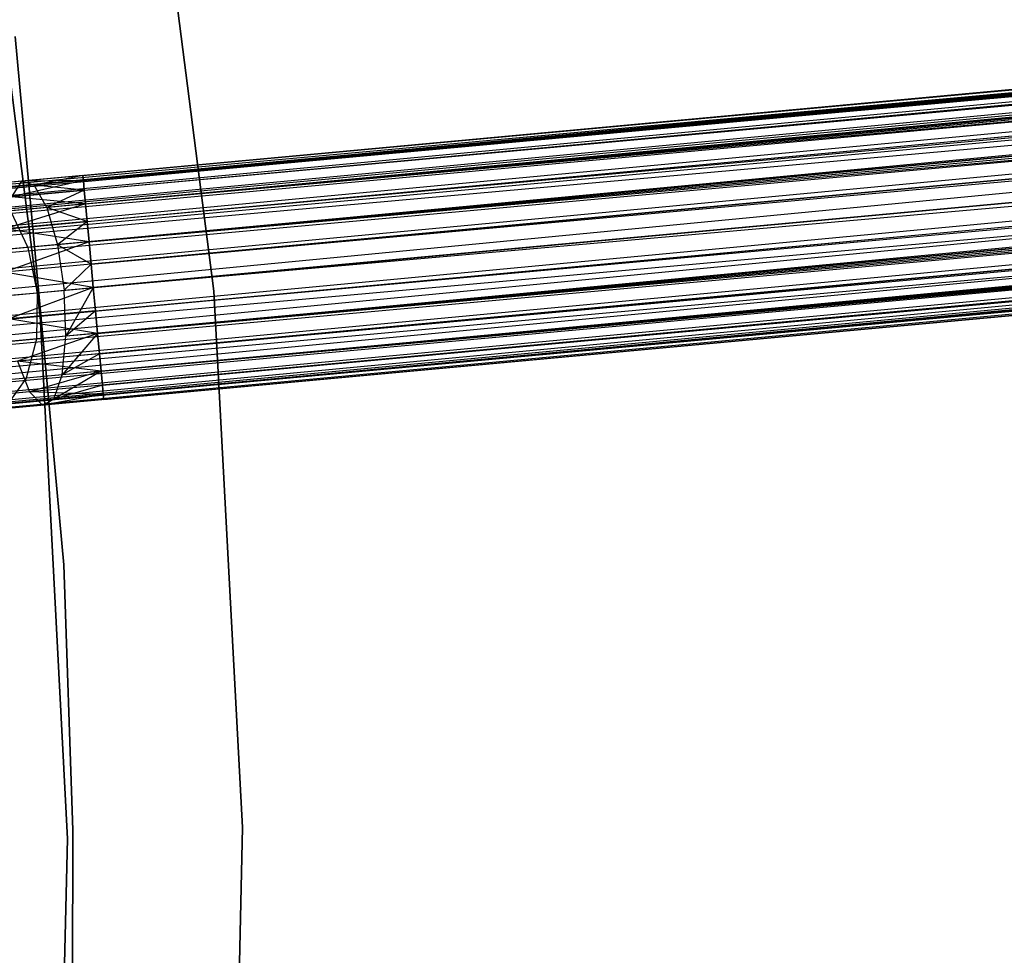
# Model space of a CAD drawing. Extents: x -189 to 189, y -189 to 189.
# Tile 491 of 591: x 61.54 to 70.24, y -0.13 to 8.14. Entities that reach past the tile are written whole.
import ezdxf

# ---------------------------------------------------------------- set-up
doc = ezdxf.new("R2010")
doc.units = 0
doc.header["$LTSCALE"] = 25.4
doc.layers.get('0').update_dxf_attribs({"linetype": 'CONTINUOUS'})

# ---------------------------------------------------------------- blocks, each defined once
blk = doc.blocks.new('CAMELEON-KENAI-C-12244_STL')
at = {"color": 0}
for p, q in [((167.686, 16.5451, -9.3955), (42.9786, 4.9893, -9.3955)), ((167.686, 16.5451, -9.3955), (42.9786, 4.9893, -9.6045)), ((167.686, 16.5451, -9.3955), (42.9786, 4.9893, -9.3955)), ((167.686, 16.5451, -9.3955), (42.9786, 4.9893, -9.6045)), ((167.686, 16.5451, -9.3955), (42.9826, 4.946, -9.809)), ((167.686, 16.5451, -9.3955), (42.9826, 4.946, -9.809)), ((167.69, 16.5019, -9.809), (42.9826, 4.946, -9.809)), ((167.69, 16.5019, -9.809), (42.9826, 4.946, -9.809)), ((167.69, 16.5019, -9.809), (42.9904, 4.8613, -10)), ((167.69, 16.5019, -9.809), (42.9904, 4.8613, -10)), ((167.69, 16.5019, -9.809), (43.0018, 4.739, -10.1691)), ((167.69, 16.5019, -9.809), (43.0018, 4.739, -10.1691)), ((167.6978, 16.4172, -9), (42.9786, 4.9893, -9.3955)), ((167.6978, 16.4172, -9), (42.9786, 4.9893, -9.3955)), ((167.6978, 16.4172, -9), (42.9826, 4.946, -9.191)), ((167.6978, 16.4172, -9), (42.9826, 4.946, -9.191)), ((42.9904, 4.8613, -9), (167.6978, 16.4172, -9)), ((42.9904, 4.8613, -9), (167.6978, 16.4172, -9)), ((43.0018, 4.739, -8.8309), (167.6978, 16.4172, -9)), ((43.0018, 4.739, -8.8309), (167.6978, 16.4172, -9)), ((167.7092, 16.2948, -10.1691), (43.0018, 4.739, -10.1691)), ((167.7092, 16.2948, -10.1691), (43.0018, 4.739, -10.1691)), ((167.7092, 16.2948, -10.1691), (43.0161, 4.5843, -10.309)), ((167.7092, 16.2948, -10.1691), (43.0161, 4.5843, -10.309)), ((43.0018, 4.739, -8.8309), (167.7235, 16.1401, -8.691)), ((43.0018, 4.739, -8.8309), (167.7235, 16.1401, -8.691)), ((43.0161, 4.5843, -8.691), (167.7235, 16.1401, -8.691)), ((43.0161, 4.5843, -8.691), (167.7235, 16.1401, -8.691)), ((167.7402, 15.9599, -10.4135), (43.0161, 4.5843, -10.309)), ((167.7402, 15.9599, -10.4135), (43.0161, 4.5843, -10.309)), ((167.7402, 15.9599, -10.4135), (43.0328, 4.404, -10.4135)), ((167.7402, 15.9599, -10.4135), (43.0328, 4.404, -10.4135)), ((43.0512, 4.206, -10.4781), (167.7402, 15.9599, -10.4135)), ((43.0512, 4.206, -10.4781), (167.7402, 15.9599, -10.4135)), ((43.0703, 3.999, -10.5), (167.7402, 15.9599, -10.4135)), ((43.0703, 3.999, -10.5), (167.7402, 15.9599, -10.4135)), ((43.0161, 4.5843, -8.691), (167.7585, 15.7619, -8.5219)), ((43.0161, 4.5843, -8.691), (167.7585, 15.7619, -8.5219)), ((43.0328, 4.404, -8.5864), (167.7585, 15.7619, -8.5219)), ((43.0328, 4.404, -8.5864), (167.7585, 15.7619, -8.5219)), ((167.7585, 15.7619, -8.5219), (43.0512, 4.206, -8.5219)), ((167.7585, 15.7619, -8.5219), (43.0512, 4.206, -8.5219)), ((62.0967, 6.7609, -159.6045), (160.0268, 15.8354, -159.6045)), ((62.0967, 6.7609, -159.6045), (160.0268, 15.8354, -159.6045)), ((62.0967, 6.7609, -159.6045), (160.0309, 15.7921, -159.191)), ((62.0967, 6.7609, -159.6045), (160.0309, 15.7921, -159.191)), ((62.0967, 6.7609, -159.3955), (160.0309, 15.7921, -159.191)), ((62.0967, 6.7609, -159.3955), (160.0309, 15.7921, -159.191)), ((62.1007, 6.7176, -159.809), (160.0268, 15.8354, -159.6045)), ((62.1007, 6.7176, -159.809), (160.0268, 15.8354, -159.6045)), ((62.1007, 6.7176, -159.191), (160.0309, 15.7921, -159.191)), ((62.1007, 6.7176, -159.191), (160.0309, 15.7921, -159.191)), ((62.1007, 6.7176, -159.809), (160.0387, 15.7075, -160)), ((62.1007, 6.7176, -159.809), (160.0387, 15.7075, -160)), ((62.1085, 6.6329, -160), (160.0387, 15.7075, -160)), ((62.1085, 6.6329, -160), (160.0387, 15.7075, -160)), ((62.1199, 6.5105, -160.1691), (160.0387, 15.7075, -160)), ((62.1199, 6.5105, -160.1691), (160.0387, 15.7075, -160)), ((62.1007, 6.7176, -159.191), (160.05, 15.5851, -158.8309)), ((62.1007, 6.7176, -159.191), (160.05, 15.5851, -158.8309)), ((62.1085, 6.6329, -159), (160.05, 15.5851, -158.8309)), ((62.1085, 6.6329, -159), (160.05, 15.5851, -158.8309)), ((62.1199, 6.5105, -158.8309), (160.05, 15.5851, -158.8309)), ((62.1199, 6.5105, -158.8309), (160.05, 15.5851, -158.8309)), ((43.0703, 3.999, -8.5), (167.7777, 15.5549, -8.5)), ((43.0703, 3.999, -8.5), (167.7777, 15.5549, -8.5)), ((43.0703, 3.999, -10.5), (167.7777, 15.5549, -10.5)), ((43.0703, 3.999, -10.5), (167.7777, 15.5549, -10.5)), ((43.0895, 3.792, -10.4781), (167.7777, 15.5549, -10.5)), ((43.0895, 3.792, -10.4781), (167.7777, 15.5549, -10.5)), ((43.1079, 3.594, -10.4135), (167.7777, 15.5549, -10.5)), ((43.1079, 3.594, -10.4135), (167.7777, 15.5549, -10.5)), ((62.1199, 6.5105, -160.1691), (160.0644, 15.4304, -160.309)), ((62.1199, 6.5105, -160.1691), (160.0644, 15.4304, -160.309)), ((62.1342, 6.3558, -160.309), (160.0644, 15.4304, -160.309)), ((62.1342, 6.3558, -160.309), (160.0644, 15.4304, -160.309)), ((62.1509, 6.1756, -160.4135), (160.0644, 15.4304, -160.309)), ((62.1509, 6.1756, -160.4135), (160.0644, 15.4304, -160.309)), ((43.0895, 3.792, -8.5219), (167.7969, 15.3478, -8.5219)), ((43.0895, 3.792, -8.5219), (167.7969, 15.3478, -8.5219)), ((62.1199, 6.5105, -158.8309), (160.0811, 15.2501, -158.5865)), ((62.1199, 6.5105, -158.8309), (160.0811, 15.2501, -158.5865)), ((62.1342, 6.3558, -158.691), (160.0811, 15.2501, -158.5865)), ((62.1342, 6.3558, -158.691), (160.0811, 15.2501, -158.5865)), ((62.1509, 6.1756, -158.5865), (160.0811, 15.2501, -158.5865)), ((62.1509, 6.1756, -158.5865), (160.0811, 15.2501, -158.5865)), ((167.8153, 15.1499, -10.4135), (43.1079, 3.594, -10.4135)), ((167.8153, 15.1499, -10.4135), (43.1079, 3.594, -10.4135)), ((167.8153, 15.1499, -10.4135), (43.1246, 3.4137, -10.309)), ((167.8153, 15.1499, -10.4135), (43.1246, 3.4137, -10.309)), ((167.8153, 15.1499, -10.4135), (43.1389, 3.259, -10.1691)), ((167.8153, 15.1499, -10.4135), (43.1389, 3.259, -10.1691)), ((62.1509, 6.1756, -160.4135), (160.0994, 15.0522, -160.4781)), ((62.1509, 6.1756, -160.4135), (160.0994, 15.0522, -160.4781)), ((62.1693, 5.9776, -160.4781), (160.0994, 15.0522, -160.4781)), ((62.1693, 5.9776, -160.4781), (160.0994, 15.0522, -160.4781)), ((43.0895, 3.792, -8.5219), (167.832, 14.9696, -8.691)), ((43.0895, 3.792, -8.5219), (167.832, 14.9696, -8.691)), ((43.1079, 3.594, -8.5864), (167.832, 14.9696, -8.691)), ((43.1079, 3.594, -8.5864), (167.832, 14.9696, -8.691)), ((167.832, 14.9696, -8.691), (43.1246, 3.4137, -8.691)), ((167.832, 14.9696, -8.691), (43.1246, 3.4137, -8.691)), ((167.8463, 14.8149, -10.1691), (43.1389, 3.259, -10.1691)), ((167.8463, 14.8149, -10.1691), (43.1389, 3.259, -10.1691)), ((167.8463, 14.8149, -10.1691), (43.1503, 3.1367, -10)), ((167.8463, 14.8149, -10.1691), (43.1503, 3.1367, -10)), ((167.8463, 14.8149, -10.1691), (43.1581, 3.052, -9.809)), ((167.8463, 14.8149, -10.1691), (43.1581, 3.052, -9.809)), ((62.1509, 6.1756, -158.5865), (160.1186, 14.8451, -158.5)), ((62.1509, 6.1756, -158.5865), (160.1186, 14.8451, -158.5)), ((62.1693, 5.9776, -158.5219), (160.1186, 14.8451, -158.5)), ((62.1693, 5.9776, -158.5219), (160.1186, 14.8451, -158.5)), ((160.1186, 14.8451, -158.5), (62.1884, 5.7706, -158.5)), ((62.1884, 5.7706, -160.5), (160.1186, 14.8451, -160.5)), ((62.1884, 5.7706, -160.5), (160.1186, 14.8451, -160.5)), ((160.1186, 14.8451, -158.5), (62.1884, 5.7706, -158.5)), ((43.1246, 3.4137, -8.691), (167.8576, 14.6925, -9)), ((43.1246, 3.4137, -8.691), (167.8576, 14.6925, -9)), ((43.1389, 3.259, -8.8309), (167.8576, 14.6925, -9)), ((43.1389, 3.259, -8.8309), (167.8576, 14.6925, -9)), ((167.8576, 14.6925, -9), (43.1503, 3.1367, -9)), ((167.8576, 14.6925, -9), (43.1503, 3.1367, -9)), ((167.8576, 14.6925, -9), (43.1581, 3.052, -9.191)), ((167.8576, 14.6925, -9), (43.1581, 3.052, -9.191)), ((62.2076, 5.5635, -160.4781), (160.1378, 14.6381, -160.4781)), ((62.2076, 5.5635, -160.4781), (160.1378, 14.6381, -160.4781)), ((62.226, 5.3656, -160.4135), (160.1378, 14.6381, -160.4781)), ((62.226, 5.3656, -160.4135), (160.1378, 14.6381, -160.4781)), ((167.8655, 14.6079, -9.809), (43.1581, 3.052, -9.809)), ((167.8655, 14.6079, -9.809), (43.1581, 3.052, -9.809)), ((167.8695, 14.5646, -9.3955), (43.1581, 3.052, -9.191)), ((167.8695, 14.5646, -9.3955), (43.1581, 3.052, -9.191)), ((167.8655, 14.6079, -9.809), (43.1621, 3.0087, -9.6045)), ((167.8655, 14.6079, -9.809), (43.1621, 3.0087, -9.3955)), ((167.8655, 14.6079, -9.809), (43.1621, 3.0087, -9.6045)), ((167.8655, 14.6079, -9.809), (43.1621, 3.0087, -9.3955)), ((167.8695, 14.5646, -9.3955), (43.1621, 3.0087, -9.3955)), ((167.8695, 14.5646, -9.3955), (43.1621, 3.0087, -9.3955)), ((62.1884, 5.7706, -158.5), (160.1561, 14.4401, -158.5865)), ((62.1884, 5.7706, -158.5), (160.1561, 14.4401, -158.5865)), ((62.2076, 5.5635, -158.5219), (160.1561, 14.4401, -158.5865)), ((62.2076, 5.5635, -158.5219), (160.1561, 14.4401, -158.5865)), ((62.226, 5.3656, -158.5865), (160.1561, 14.4401, -158.5865)), ((62.226, 5.3656, -158.5865), (160.1561, 14.4401, -158.5865)), ((62.226, 5.3656, -160.4135), (160.1728, 14.2599, -160.309)), ((62.226, 5.3656, -160.4135), (160.1728, 14.2599, -160.309)), ((62.2427, 5.1853, -160.309), (160.1728, 14.2599, -160.309)), ((62.2427, 5.1853, -160.309), (160.1728, 14.2599, -160.309)), ((62.257, 5.0306, -160.1691), (160.1728, 14.2599, -160.309)), ((62.257, 5.0306, -160.1691), (160.1728, 14.2599, -160.309)), ((62.226, 5.3656, -158.5865), (160.1872, 14.1052, -158.8309)), ((62.226, 5.3656, -158.5865), (160.1872, 14.1052, -158.8309)), ((62.2427, 5.1853, -158.691), (160.1872, 14.1052, -158.8309)), ((62.2427, 5.1853, -158.691), (160.1872, 14.1052, -158.8309)), ((62.257, 5.0306, -158.8309), (160.1872, 14.1052, -158.8309)), ((62.257, 5.0306, -158.8309), (160.1872, 14.1052, -158.8309)), ((62.257, 5.0306, -160.1691), (160.1985, 13.9828, -160)), ((62.257, 5.0306, -160.1691), (160.1985, 13.9828, -160)), ((62.2684, 4.9082, -160), (160.1985, 13.9828, -160)), ((62.2684, 4.9082, -160), (160.1985, 13.9828, -160)), ((62.2762, 4.8236, -159.809), (160.1985, 13.9828, -160)), ((62.2762, 4.8236, -159.809), (160.1985, 13.9828, -160)), ((62.257, 5.0306, -158.8309), (160.2064, 13.8981, -159.191)), ((62.257, 5.0306, -158.8309), (160.2064, 13.8981, -159.191)), ((62.2684, 4.9082, -159), (160.2064, 13.8981, -159.191)), ((62.2684, 4.9082, -159), (160.2064, 13.8981, -159.191)), ((62.2762, 4.8236, -159.191), (160.2064, 13.8981, -159.191)), ((62.2762, 4.8236, -159.191), (160.2064, 13.8981, -159.191)), ((62.2762, 4.8236, -159.191), (160.2104, 13.8549, -159.6045)), ((62.2762, 4.8236, -159.191), (160.2104, 13.8549, -159.6045)), ((62.2762, 4.8236, -159.809), (160.2104, 13.8549, -159.6045)), ((62.2762, 4.8236, -159.809), (160.2104, 13.8549, -159.6045)), ((62.2802, 4.7803, -159.3955), (160.2104, 13.8549, -159.6045)), ((62.2802, 4.7803, -159.3955), (160.2104, 13.8549, -159.6045)), ((62.2802, 4.7803, -159.6045), (160.2104, 13.8549, -159.6045)), ((62.2802, 4.7803, -159.6045), (160.2104, 13.8549, -159.6045)), ((63.2551, 5.7383, -160.5), (62.649, 10.4482, -160.5)), ((62.649, 10.4482, -170), (63.2551, 5.7383, -170)), ((63.2551, 5.7383, -160.5), (62.649, 10.4482, -160.5)), ((62.649, 10.4482, -170), (63.2551, 5.7383, -170)), ((61.1328, 10.1165, -167), (61.7184, 5.5209, -167)), ((61.7184, 5.5209, -168), (61.1328, 10.1165, -168)), ((61.1328, 10.1165, -167), (61.7184, 5.5209, -167)), ((61.7184, 5.5209, -168), (61.1328, 10.1165, -168)), ((61.4976, 7.9906, -160.5), (61.9263, 3.3179, -160.5)), ((61.9263, 3.3179, -170), (61.4976, 7.9906, -170)), ((61.9263, 3.3179, -170), (61.4976, 7.9906, -170)), ((61.4976, 7.9906, -160.5), (61.9263, 3.3179, -160.5)), ((61.5543, 6.7106, -159.4672), (61.0489, 6.6638, -159.6774)), ((61.5543, 6.7106, -159.4672), (61.0489, 6.6638, -159.6774)), ((62.1007, 6.7176, -159.191), (61.4643, 6.5732, -159.0852)), ((62.1007, 6.7176, -159.191), (61.4643, 6.5732, -159.0852)), ((61.5543, 6.7106, -159.4672), (61.4643, 6.5732, -159.0852)), ((61.5543, 6.7106, -159.4672), (61.4643, 6.5732, -159.0852)), ((62.0967, 6.7609, -159.6045), (61.5543, 6.7106, -159.4672)), ((62.0967, 6.7609, -159.3955), (61.5543, 6.7106, -159.4672)), ((62.0967, 6.7609, -159.3955), (61.5543, 6.7106, -159.4672)), ((62.0967, 6.7609, -159.6045), (61.5543, 6.7106, -159.4672)), ((62.1007, 6.7176, -159.191), (61.5543, 6.7106, -159.4672)), ((62.1007, 6.7176, -159.191), (61.5543, 6.7106, -159.4672)), ((61.6649, 6.6772, -159.8666), (61.5543, 6.7106, -159.4672)), ((61.6649, 6.6772, -159.8666), (61.5543, 6.7106, -159.4672)), ((62.0967, 6.7609, -159.6045), (61.6649, 6.6772, -159.8666)), ((62.0967, 6.7609, -159.6045), (61.6649, 6.6772, -159.8666)), ((62.1007, 6.7176, -159.809), (61.6649, 6.6772, -159.8666)), ((62.1007, 6.7176, -159.809), (61.6649, 6.6772, -159.8666)), ((62.1007, 6.7176, -159.809), (62.0967, 6.7609, -159.6045)), ((62.0967, 6.7609, -159.3955), (62.1007, 6.7176, -159.191)), ((62.0967, 6.7609, -159.3955), (62.1007, 6.7176, -159.191)), ((62.1007, 6.7176, -159.809), (62.0967, 6.7609, -159.6045)), ((62.1085, 6.6329, -160), (62.1007, 6.7176, -159.809)), ((62.1007, 6.7176, -159.191), (62.1085, 6.6329, -159)), ((62.1007, 6.7176, -159.191), (62.1085, 6.6329, -159)), ((62.1085, 6.6329, -160), (62.1007, 6.7176, -159.809)), ((61.6649, 6.6772, -159.8666), (61.2588, 6.6396, -160.0356)), ((61.6649, 6.6772, -159.8666), (61.2588, 6.6396, -160.0356)), ((62.1085, 6.6329, -159), (61.4643, 6.5732, -159.0852)), ((62.1085, 6.6329, -159), (61.4643, 6.5732, -159.0852)), ((62.1085, 6.6329, -160), (61.6649, 6.6772, -159.8666)), ((62.1085, 6.6329, -160), (61.6649, 6.6772, -159.8666)), ((61.7769, 6.4788, -160.2145), (61.6649, 6.6772, -159.8666)), ((61.7769, 6.4788, -160.2145), (61.6649, 6.6772, -159.8666)), ((62.1085, 6.6329, -160), (61.7769, 6.4788, -160.2145)), ((62.1085, 6.6329, -160), (61.7769, 6.4788, -160.2145)), ((62.1199, 6.5105, -160.1691), (62.1085, 6.6329, -160)), ((62.1085, 6.6329, -159), (62.1199, 6.5105, -158.8309)), ((62.1085, 6.6329, -159), (62.1199, 6.5105, -158.8309)), ((62.1199, 6.5105, -160.1691), (62.1085, 6.6329, -160)), ((62.1199, 6.5105, -158.8309), (61.4643, 6.5732, -159.0852)), ((62.1199, 6.5105, -158.8309), (61.4643, 6.5732, -159.0852)), ((62.1199, 6.5105, -158.8309), (61.4103, 6.2888, -158.7867)), ((62.1199, 6.5105, -158.8309), (61.4103, 6.2888, -158.7867)), ((61.7769, 6.4788, -160.2145), (61.4573, 6.4491, -160.3474)), ((61.7769, 6.4788, -160.2145), (61.4573, 6.4491, -160.3474)), ((61.4573, 6.4491, -160.3474), (61.61, 6.1255, -160.5591)), ((61.4573, 6.4491, -160.3474), (61.61, 6.1255, -160.5591)), ((62.1199, 6.5105, -160.1691), (61.7769, 6.4788, -160.2145)), ((62.1199, 6.5105, -160.1691), (61.7769, 6.4788, -160.2145)), ((61.7769, 6.4788, -160.2145), (61.8709, 6.1496, -160.4506)), ((62.1342, 6.3558, -160.309), (61.7769, 6.4788, -160.2145)), ((62.1342, 6.3558, -160.309), (61.7769, 6.4788, -160.2145)), ((61.7769, 6.4788, -160.2145), (61.8709, 6.1496, -160.4506)), ((62.1342, 6.3558, -160.309), (62.1199, 6.5105, -160.1691)), ((62.1199, 6.5105, -158.8309), (62.1342, 6.3558, -158.691)), ((62.1199, 6.5105, -158.8309), (62.1342, 6.3558, -158.691)), ((62.1342, 6.3558, -160.309), (62.1199, 6.5105, -160.1691)), ((62.1342, 6.3558, -158.691), (61.4103, 6.2888, -158.7867)), ((62.1342, 6.3558, -158.691), (61.4103, 6.2888, -158.7867)), ((62.1342, 6.3558, -160.309), (61.8709, 6.1496, -160.4506)), ((62.1342, 6.3558, -160.309), (61.8709, 6.1496, -160.4506)), ((62.1509, 6.1756, -160.4135), (62.1342, 6.3558, -160.309)), ((62.1342, 6.3558, -158.691), (62.1509, 6.1756, -158.5865)), ((62.1342, 6.3558, -158.691), (62.1509, 6.1756, -158.5865)), ((62.1509, 6.1756, -160.4135), (62.1342, 6.3558, -160.309)), ((62.1509, 6.1756, -158.5865), (61.4103, 6.2888, -158.7867)), ((62.1509, 6.1756, -158.5865), (61.4103, 6.2888, -158.7867)), ((61.61, 6.1255, -160.5591), (61.386, 6.1047, -160.7318)), ((61.61, 6.1255, -160.5591), (61.386, 6.1047, -160.7318)), ((62.1509, 6.1756, -158.5865), (61.4017, 5.9065, -158.6233)), ((62.1509, 6.1756, -158.5865), (61.4017, 5.9065, -158.6233)), ((61.8709, 6.1496, -160.4506), (61.61, 6.1255, -160.5591)), ((61.8709, 6.1496, -160.4506), (61.61, 6.1255, -160.5591)), ((61.61, 6.1255, -160.5591), (61.6906, 5.7244, -160.634)), ((61.61, 6.1255, -160.5591), (61.6906, 5.7244, -160.634)), ((62.1509, 6.1756, -160.4135), (61.8709, 6.1496, -160.4506)), ((62.1509, 6.1756, -160.4135), (61.8709, 6.1496, -160.4506)), ((62.1693, 5.9776, -160.4781), (61.8709, 6.1496, -160.4506)), ((61.8709, 6.1496, -160.4506), (61.9307, 5.7467, -160.5341)), ((61.8709, 6.1496, -160.4506), (61.9307, 5.7467, -160.5341)), ((62.1693, 5.9776, -160.4781), (61.8709, 6.1496, -160.4506)), ((62.1693, 5.9776, -160.4781), (62.1509, 6.1756, -160.4135)), ((62.1509, 6.1756, -158.5865), (62.1693, 5.9776, -158.5219)), ((62.1509, 6.1756, -158.5865), (62.1693, 5.9776, -158.5219)), ((62.1693, 5.9776, -160.4781), (62.1509, 6.1756, -160.4135)), ((62.1693, 5.9776, -158.5219), (61.4017, 5.9065, -158.6233)), ((62.1693, 5.9776, -158.5219), (61.4017, 5.9065, -158.6233)), ((62.1693, 5.9776, -160.4781), (61.9307, 5.7467, -160.5341)), ((62.1693, 5.9776, -160.4781), (61.9307, 5.7467, -160.5341)), ((62.1884, 5.7706, -160.5), (62.1693, 5.9776, -160.4781)), ((62.1693, 5.9776, -158.5219), (62.1884, 5.7706, -158.5)), ((62.1693, 5.9776, -158.5219), (62.1884, 5.7706, -158.5)), ((62.1884, 5.7706, -160.5), (62.1693, 5.9776, -160.4781)), ((62.1884, 5.7706, -158.5), (61.4017, 5.9065, -158.6233)), ((62.1884, 5.7706, -158.5), (61.4017, 5.9065, -158.6233)), ((62.1884, 5.7706, -158.5), (61.4401, 5.4924, -158.6233)), ((62.1884, 5.7706, -158.5), (61.4401, 5.4924, -158.6233)), ((61.6906, 5.7244, -160.634), (61.9307, 5.7467, -160.5341)), ((61.6906, 5.7244, -160.634), (61.9307, 5.7467, -160.5341)), ((61.9307, 5.7467, -160.5341), (62.1884, 5.7706, -160.5)), ((61.9307, 5.7467, -160.5341), (62.1884, 5.7706, -160.5)), ((61.946, 5.3396, -160.4506), (61.9307, 5.7467, -160.5341)), ((61.946, 5.3396, -160.4506), (61.9307, 5.7467, -160.5341)), ((62.1884, 5.7706, -160.5), (61.946, 5.3396, -160.4506)), ((62.1884, 5.7706, -160.5), (61.946, 5.3396, -160.4506)), ((62.1884, 5.7706, -158.5), (62.2076, 5.5635, -158.5219)), ((62.2076, 5.5635, -160.4781), (62.1884, 5.7706, -160.5)), ((62.2076, 5.5635, -160.4781), (62.1884, 5.7706, -160.5)), ((62.1884, 5.7706, -158.5), (62.2076, 5.5635, -158.5219)), ((61.4844, 5.7053, -160.7929), (61.6906, 5.7244, -160.634)), ((61.4844, 5.7053, -160.7929), (61.6906, 5.7244, -160.634)), ((61.6906, 5.7244, -160.634), (61.6851, 5.3154, -160.5591)), ((61.6906, 5.7244, -160.634), (61.6851, 5.3154, -160.5591)), ((63.5075, 0.9964, -160.5), (63.2551, 5.7383, -160.5)), ((63.2551, 5.7383, -170), (63.5075, 0.9964, -170)), ((63.2551, 5.7383, -160.5), (63.2551, 5.7383, -170)), ((63.5075, 0.9964, -160.5), (63.2551, 5.7383, -160.5)), ((63.2551, 5.7383, -170), (63.5075, 0.9964, -170)), ((63.2551, 5.7383, -160.5), (63.2551, 5.7383, -170)), ((62.2076, 5.5635, -158.5219), (61.4401, 5.4924, -158.6233)), ((62.2076, 5.5635, -158.5219), (61.4401, 5.4924, -158.6233)), ((62.226, 5.3656, -158.5865), (61.4401, 5.4924, -158.6233)), ((62.226, 5.3656, -158.5865), (61.4401, 5.4924, -158.6233)), ((61.7184, 5.5209, -167), (61.7184, 5.5209, -168)), ((61.7184, 5.5209, -167), (61.9589, 0.8944, -167)), ((61.9589, 0.8944, -168), (61.7184, 5.5209, -168)), ((61.7184, 5.5209, -167), (61.7184, 5.5209, -168)), ((61.7184, 5.5209, -167), (61.9589, 0.8944, -167)), ((61.9589, 0.8944, -168), (61.7184, 5.5209, -168)), ((62.2076, 5.5635, -160.4781), (61.946, 5.3396, -160.4506)), ((62.2076, 5.5635, -160.4781), (61.946, 5.3396, -160.4506)), ((62.2076, 5.5635, -158.5219), (62.226, 5.3656, -158.5865)), ((62.226, 5.3656, -160.4135), (62.2076, 5.5635, -160.4781)), ((62.226, 5.3656, -160.4135), (62.2076, 5.5635, -160.4781)), ((62.2076, 5.5635, -158.5219), (62.226, 5.3656, -158.5865)), ((61.6851, 5.3154, -160.5591), (61.461, 5.2947, -160.7318)), ((61.6851, 5.3154, -160.5591), (61.461, 5.2947, -160.7318)), ((62.226, 5.3656, -158.5865), (61.5188, 5.1182, -158.7867)), ((62.226, 5.3656, -158.5865), (61.5188, 5.1182, -158.7867)), ((61.6851, 5.3154, -160.5591), (61.5944, 4.9692, -160.3474)), ((61.6851, 5.3154, -160.5591), (61.5944, 4.9692, -160.3474)), ((61.946, 5.3396, -160.4506), (61.6851, 5.3154, -160.5591)), ((61.946, 5.3396, -160.4506), (61.6851, 5.3154, -160.5591)), ((62.226, 5.3656, -160.4135), (61.914, 4.9988, -160.2145)), ((62.226, 5.3656, -160.4135), (61.914, 4.9988, -160.2145)), ((61.914, 4.9988, -160.2145), (61.946, 5.3396, -160.4506)), ((61.914, 4.9988, -160.2145), (61.946, 5.3396, -160.4506)), ((62.226, 5.3656, -160.4135), (61.946, 5.3396, -160.4506)), ((62.226, 5.3656, -160.4135), (61.946, 5.3396, -160.4506)), ((62.226, 5.3656, -158.5865), (62.2427, 5.1853, -158.691)), ((62.2427, 5.1853, -160.309), (62.226, 5.3656, -160.4135)), ((62.2427, 5.1853, -160.309), (62.226, 5.3656, -160.4135)), ((62.226, 5.3656, -158.5865), (62.2427, 5.1853, -158.691)), ((62.2427, 5.1853, -158.691), (61.5188, 5.1182, -158.7867)), ((62.2427, 5.1853, -158.691), (61.5188, 5.1182, -158.7867)), ((62.2427, 5.1853, -160.309), (61.914, 4.9988, -160.2145)), ((62.2427, 5.1853, -160.309), (61.914, 4.9988, -160.2145)), ((62.2427, 5.1853, -158.691), (62.257, 5.0306, -158.8309)), ((62.257, 5.0306, -160.1691), (62.2427, 5.1853, -160.309)), ((62.257, 5.0306, -160.1691), (62.2427, 5.1853, -160.309)), ((62.2427, 5.1853, -158.691), (62.257, 5.0306, -158.8309)), ((62.257, 5.0306, -158.8309), (61.5188, 5.1182, -158.7867)), ((61.5188, 5.1182, -158.7867), (61.6241, 4.8485, -159.0852)), ((62.257, 5.0306, -158.8309), (61.5188, 5.1182, -158.7867)), ((61.5188, 5.1182, -158.7867), (61.6241, 4.8485, -159.0852)), ((61.5944, 4.9692, -160.3474), (61.32, 4.9438, -160.5589)), ((61.5944, 4.9692, -160.3474), (61.32, 4.9438, -160.5589)), ((61.5944, 4.9692, -160.3474), (61.4343, 4.7456, -160.0356)), ((61.5944, 4.9692, -160.3474), (61.4343, 4.7456, -160.0356)), ((61.914, 4.9988, -160.2145), (61.5944, 4.9692, -160.3474)), ((61.914, 4.9988, -160.2145), (61.5944, 4.9692, -160.3474)), ((62.257, 5.0306, -158.8309), (61.6241, 4.8485, -159.0852)), ((62.257, 5.0306, -158.8309), (61.6241, 4.8485, -159.0852)), ((62.257, 5.0306, -160.1691), (61.8404, 4.7832, -159.8666)), ((62.257, 5.0306, -160.1691), (61.8404, 4.7832, -159.8666)), ((61.8404, 4.7832, -159.8666), (61.914, 4.9988, -160.2145)), ((61.8404, 4.7832, -159.8666), (61.914, 4.9988, -160.2145)), ((62.257, 5.0306, -160.1691), (61.914, 4.9988, -160.2145)), ((62.257, 5.0306, -160.1691), (61.914, 4.9988, -160.2145)), ((62.257, 5.0306, -158.8309), (62.2684, 4.9082, -159)), ((62.2684, 4.9082, -160), (62.257, 5.0306, -160.1691)), ((62.2684, 4.9082, -160), (62.257, 5.0306, -160.1691)), ((62.257, 5.0306, -158.8309), (62.2684, 4.9082, -159)), ((62.2684, 4.9082, -159), (61.6241, 4.8485, -159.0852)), ((62.2684, 4.9082, -159), (61.6241, 4.8485, -159.0852)), ((62.2684, 4.9082, -160), (61.8404, 4.7832, -159.8666)), ((62.2684, 4.9082, -160), (61.8404, 4.7832, -159.8666)), ((62.2684, 4.9082, -159), (62.2762, 4.8236, -159.191)), ((62.2762, 4.8236, -159.809), (62.2684, 4.9082, -160)), ((62.2762, 4.8236, -159.809), (62.2684, 4.9082, -160)), ((62.2684, 4.9082, -159), (62.2762, 4.8236, -159.191)), ((61.6241, 4.8485, -159.0852), (61.0237, 4.7929, -159.3349)), ((61.6241, 4.8485, -159.0852), (61.0237, 4.7929, -159.3349)), ((62.2762, 4.8236, -159.191), (61.6241, 4.8485, -159.0852)), ((61.6241, 4.8485, -159.0852), (61.7378, 4.73, -159.4672)), ((62.2762, 4.8236, -159.191), (61.6241, 4.8485, -159.0852)), ((61.6241, 4.8485, -159.0852), (61.7378, 4.73, -159.4672)), ((62.2762, 4.8236, -159.809), (61.7378, 4.73, -159.4672)), ((62.2762, 4.8236, -159.809), (61.7378, 4.73, -159.4672)), ((62.2762, 4.8236, -159.191), (61.7378, 4.73, -159.4672)), ((62.2762, 4.8236, -159.191), (61.7378, 4.73, -159.4672)), ((62.2762, 4.8236, -159.809), (61.8404, 4.7832, -159.8666)), ((62.2762, 4.8236, -159.809), (61.8404, 4.7832, -159.8666)), ((62.2762, 4.8236, -159.191), (62.2802, 4.7803, -159.3955)), ((62.2802, 4.7803, -159.6045), (62.2762, 4.8236, -159.809)), ((62.2802, 4.7803, -159.6045), (62.2762, 4.8236, -159.809)), ((62.2762, 4.8236, -159.191), (62.2802, 4.7803, -159.3955)), ((61.7378, 4.73, -159.4672), (61.2324, 4.6832, -159.6774)), ((61.7378, 4.73, -159.4672), (61.2324, 4.6832, -159.6774)), ((61.8404, 4.7832, -159.8666), (61.4343, 4.7456, -160.0356)), ((61.8404, 4.7832, -159.8666), (61.4343, 4.7456, -160.0356)), ((61.7378, 4.73, -159.4672), (61.8404, 4.7832, -159.8666)), ((61.7378, 4.73, -159.4672), (61.8404, 4.7832, -159.8666)), ((62.2802, 4.7803, -159.3955), (61.7378, 4.73, -159.4672)), ((62.2802, 4.7803, -159.6045), (61.7378, 4.73, -159.4672)), ((62.2802, 4.7803, -159.6045), (61.7378, 4.73, -159.4672)), ((62.2802, 4.7803, -159.3955), (61.7378, 4.73, -159.4672)), ((61.9263, 3.3179, -160.5), (62.0077, 0.9727, -160.5)), ((62.0077, 0.9727, -170), (61.9263, 3.3179, -170)), ((61.9263, 3.3179, -170), (61.9263, 3.3179, -160.5)), ((61.9263, 3.3179, -170), (61.9263, 3.3179, -160.5)), ((62.0077, 0.9727, -170), (61.9263, 3.3179, -170)), ((61.9263, 3.3179, -160.5), (62.0077, 0.9727, -160.5)), ((62.0077, 0.9727, -160.5), (62.0004, -1.3739, -160.5)), ((62.0004, -1.3739, -170), (62.0077, 0.9727, -170)), ((62.0004, -1.3739, -170), (62.0077, 0.9727, -170)), ((62.0077, 0.9727, -160.5), (62.0004, -1.3739, -160.5)), ((62.0077, 0.9727, -170), (62.0077, 0.9727, -160.5)), ((62.0077, 0.9727, -170), (62.0077, 0.9727, -160.5)), ((63.4049, -3.7512, -160.5), (63.5075, 0.9964, -160.5)), ((63.5075, 0.9964, -170), (63.4049, -3.7512, -170)), ((63.4049, -3.7512, -160.5), (63.5075, 0.9964, -160.5)), ((63.5075, 0.9964, -170), (63.4049, -3.7512, -170)), ((63.5075, 0.9964, -160.5), (63.5075, 0.9964, -170)), ((63.5075, 0.9964, -160.5), (63.5075, 0.9964, -170)), ((61.9589, 0.8944, -167), (61.853, -3.7372, -167)), ((61.853, -3.7372, -168), (61.9589, 0.8944, -168)), ((61.9589, 0.8944, -167), (61.853, -3.7372, -167)), ((61.853, -3.7372, -168), (61.9589, 0.8944, -168)), ((61.9589, 0.8944, -167), (61.9589, 0.8944, -168)), ((61.9589, 0.8944, -167), (61.9589, 0.8944, -168))]:
    blk.add_line(p, q, dxfattribs=at)

msp = doc.modelspace()

# ---------------------------------------------------------------- block references
at = {"color": 0}
msp.add_blockref('CAMELEON-KENAI-C-12244_STL', (0, 0), dxfattribs=at)

doc.saveas('drawing.dxf')
